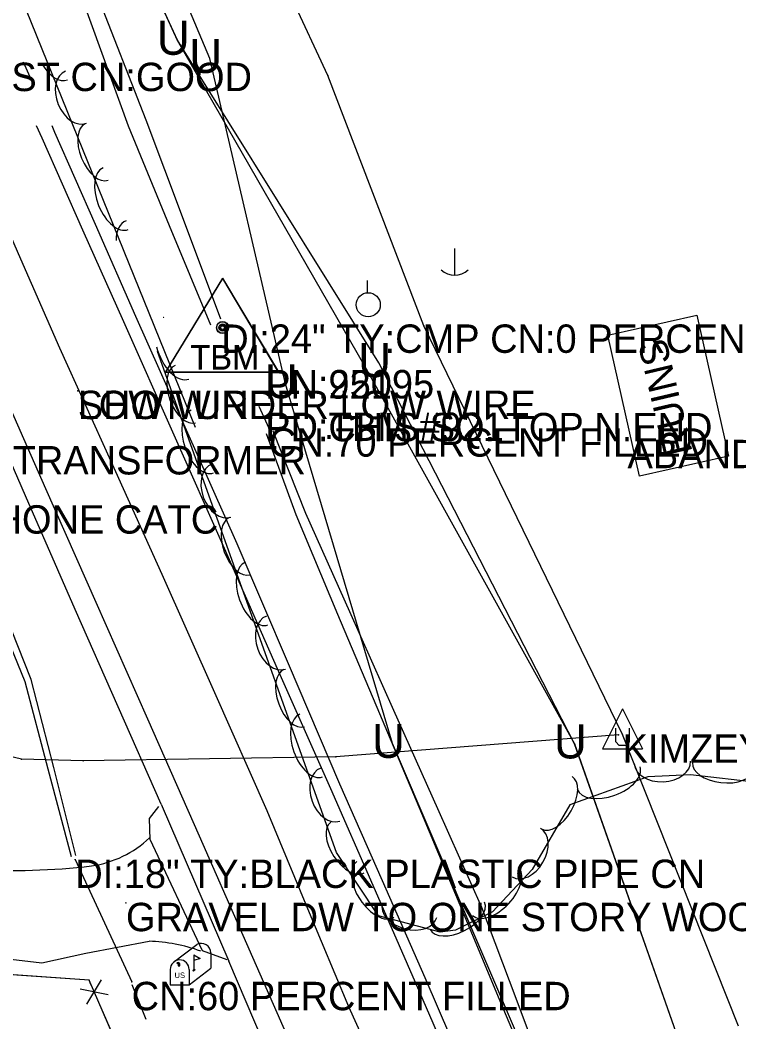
# Model space of a CAD drawing. Extents: x 954793 to 988390, y 1867850 to 1924428.
# Drawn here: x 964856.4 to 964982.9, y 1899937.2 to 1900113.7 of the extents above; entities that cross this region are included whole.
import ezdxf

# ---------------------------------------------------------------- set-up
doc = ezdxf.new("R2010")
doc.units = 0
for name, color, linetype in [('Default', 7, 'Continuous'), ('S_BUILDING', 7, 'Continuous'), ('S_BUILDING_ANNOT', 7, 'Continuous'), ('S_DITCHLINE', 7, 'Continuous'), ('S_DRG_PT_SYM', 7, 'Continuous'), ('S_DRIVEWAY', 7, 'Continuous'), ('S_EDGE_PAVEMENT', 7, 'Continuous'), ('S_ELECTRIC_UTILITIES_ANNOT', 7, 'Continuous'), ('S_FENCE', 7, 'Continuous'), ('S_FENCE_ANNOT', 7, 'Continuous'), ('S_FIBER_OPTIC_CABLE', 7, 'Continuous'), ('S_GRD_PT_SYM', 7, 'Continuous'), ('S_MAILBOX', 7, 'Continuous'), ('S_MISC_TOPO_POINT', 7, 'Continuous'), ('S_MSC_PT_SYM', 7, 'Continuous'), ('S_PAVEMENT_CROWN', 7, 'Continuous'), ('S_PRIMARY_CTL', 7, 'Continuous'), ('S_PRIMARY_CTL_ANNOT', 7, 'Continuous'), ('S_SHOULDER', 7, 'Continuous'), ('S_SIDE_DRAIN', 7, 'Continuous'), ('S_SIDE_DRAIN_ANNOT', 7, 'Continuous'), ('S_SURVEY_TEXT_ANNOT', 7, 'Continuous'), ('S_TREE', 7, 'Continuous'), ('S_UNDERGROUND_CABLE', 7, 'Continuous'), ('S_UNDERGROUND_CABLE_ANNOT', 7, 'Continuous'), ('S_UTILITY_POLE', 7, 'Continuous'), ('S_UTILITY_POLE_ANNOT', 7, 'Continuous'), ('S_UTL_PT_SYM', 7, 'Continuous'), ('S_WATER_UTILITIES', 7, 'Continuous')]:
    doc.layers.add(name, color=color, linetype=linetype)

msp = doc.modelspace()

# ---------------------------------------------------------------- linework, layer by layer
at = {"layer": 'S_BUILDING'}
msp.add_lwpolyline([(964981.09, 1900036.85), (964965.41, 1900033.33), (964959.83, 1900058.17), (964975.51, 1900061.69)], close=True, dxfattribs=at)
at = {"layer": 'S_DITCHLINE'}
for points in [[(964866.24, 1899966.52), (964862.31, 1899982.02), (964858.37, 1899997.52), (964852.6, 1900011.89), (964846.83, 1900026.26), (964841.05, 1900040.63), (964835.28, 1900055), (964829.51, 1900069.37), (964823.74, 1900083.74), (964817.96, 1900098.11), (964812.19, 1900112.48), (964804.39, 1900130.33), (964796.58, 1900148.19), (964788.77, 1900166.04), (964780.97, 1900183.89), (964772.83, 1900203.7), (964764.69, 1900223.52), (964756.24, 1900241.07), (964747.8, 1900258.62), (964739.35, 1900276.17), (964730.91, 1900293.72), (964722.46, 1900311.27), (964714.02, 1900328.82), (964705.58, 1900346.37)], [(964865.42, 1899966.3), (964861.36, 1899981.72), (964857.3, 1899997.14), (964851.43, 1900011.41), (964845.55, 1900025.69), (964839.67, 1900039.96), (964833.8, 1900054.23), (964827.92, 1900068.51), (964822.04, 1900082.78), (964816.17, 1900097.05), (964810.29, 1900111.33), (964802.64, 1900129.29), (964794.99, 1900147.25), (964787.33, 1900165.22), (964779.68, 1900183.18), (964771.42, 1900202.81), (964763.16, 1900222.44), (964754.71, 1900240), (964746.26, 1900257.56), (964737.8, 1900275.11), (964729.35, 1900292.67), (964720.9, 1900310.22), (964712.45, 1900327.78), (964703.99, 1900345.33)], [(964889.96, 1900059.92), (964882.72, 1900077.44), (964875.49, 1900094.96), (964867.42, 1900117.24), (964859.35, 1900139.52), (964851.38, 1900155.25), (964843.41, 1900170.98), (964833.61, 1900189.87), (964823.8, 1900208.76)], [(964891.74, 1900061.01), (964885.15, 1900078.54), (964878.57, 1900096.07), (964869.94, 1900118.19), (964861.32, 1900140.3), (964853.35, 1900156.13), (964845.39, 1900171.97), (964835.16, 1900190.61), (964824.94, 1900209.26)], [(965026.32, 1899755.36), (965019.55, 1899769.53), (965012.77, 1899783.69), (965006, 1899797.85), (964999.22, 1899812.02), (964991.34, 1899825.84), (964983.45, 1899839.67), (964977.86, 1899852.94), (964972.26, 1899866.21), (964966.67, 1899879.48), (964961.07, 1899892.75), (964954.42, 1899908.66), (964947.77, 1899924.57), (964941.11, 1899940.47), (964934.46, 1899956.38), (964927.09, 1899973.92), (964919.72, 1899991.46), (964912.35, 1900008.99), (964904.98, 1900026.53), (964899.8, 1900040.82)], [(965027.15, 1899755.7), (965020.67, 1899769.95), (965014.19, 1899784.21), (965007.71, 1899798.46), (965001.23, 1899812.71), (964993.53, 1899826.7), (964985.84, 1899840.69), (964979.82, 1899853.82), (964973.81, 1899866.96), (964967.79, 1899880.09), (964961.78, 1899893.22), (964955.75, 1899909.26), (964949.73, 1899925.3), (964943.7, 1899941.34), (964937.68, 1899957.38), (964929.93, 1899974.73), (964922.17, 1899992.09), (964914.42, 1900009.44), (964906.67, 1900026.79), (964900.96, 1900041.28)], [(964876.09, 1899943.8), (964878.53, 1899937.68)]]:
    msp.add_lwpolyline(points, dxfattribs=at)
at = {"layer": 'S_DRG_PT_SYM'}
for points in [[(964891.81, 1900060.06), (964891.81, 1900060.11), (964891.81, 1900060.06), (964891.76, 1900060.06), (964891.81, 1900060.06), (964891.81, 1900060.01), (964891.81, 1900060.06), (964891.86, 1900060.06)], [(964900.19, 1900041.78), (964900.19, 1900041.83), (964900.19, 1900041.78), (964900.14, 1900041.78), (964900.19, 1900041.78), (964900.19, 1900041.73), (964900.19, 1900041.78), (964900.24, 1900041.78)], [(964866.12, 1899965.81), (964866.12, 1899965.86), (964866.12, 1899965.81), (964866.07, 1899965.81), (964866.12, 1899965.81), (964866.12, 1899965.76), (964866.12, 1899965.81), (964866.17, 1899965.81)], [(964876.04, 1899944.28), (964876.04, 1899944.33), (964876.04, 1899944.28), (964875.99, 1899944.28), (964876.04, 1899944.28), (964876.04, 1899944.23), (964876.04, 1899944.28), (964876.09, 1899944.28)]]:
    msp.add_lwpolyline(points, dxfattribs=at)
at = {"layer": 'S_DRIVEWAY'}
for points in [[(964892.85, 1899948.18), (964888.52, 1899949.74), (964879.32, 1899969.34), (964879.18, 1899973.04), (964880.8, 1899975.17)], [(964679.19, 1899953.21), (964716.21, 1899960.66), (964734.62, 1899963.59), (964748.15, 1899964.91), (964758.27, 1899965.16), (964768.27, 1899964.88), (964779.33, 1899964.49), (964793.66, 1899961.36), (964813.39, 1899957.07), (964833.74, 1899951.57), (964846.9, 1899948.5), (964853.76, 1899948.41), (964860.21, 1899947.64), (964867.96, 1899949.3), (964879.1, 1899951.43)]]:
    msp.add_lwpolyline(points, dxfattribs=at)
for centre, major_axis, ratio, start_param, end_param in [((964866.16, 1899983.15), (17.98, -5.49), 0.991069, 5.157262, 5.772505), ((964853.32, 1900037.01), (92.2, -4.15), 0.791809, 4.691532, 4.918671), ((964878.06, 1899920.62), (-23.69, 19.85), 0.995889, 5.072808, 5.374142)]:
    msp.add_ellipse(centre, major_axis=major_axis, ratio=ratio, start_param=start_param, end_param=end_param, dxfattribs=at)
at = {"layer": 'S_EDGE_PAVEMENT'}
for points in [[(964903.33, 1899934.92), (964895.65, 1899952.43), (964887.97, 1899969.94), (964878.88, 1899990.53), (964869.8, 1900011.12), (964860.92, 1900031.11), (964852.05, 1900051.11), (964844.64, 1900067.82), (964837.23, 1900084.54), (964828.61, 1900103.69), (964824.23, 1900113.43)], [(964934.93, 1899923.61), (964925.98, 1899944.18), (964918.53, 1899961.22), (964911.07, 1899978.25), (964901.73, 1899999.42), (964892.39, 1900020.59), (964883.52, 1900040.55), (964874.65, 1900060.51), (964867.47, 1900076.69), (964860.28, 1900092.86), (964859.3, 1900095.05)]]:
    msp.add_lwpolyline(points, dxfattribs=at)
at = {"layer": 'S_FENCE'}
for p, q in [((964868.54, 1899944.59), (964836.64, 1899946.8)), ((964868.14, 1899940.36), (964870.75, 1899944.63)), ((964890.98, 1899893.03), (964868.54, 1899944.59)), ((964871.9, 1899942), (964867, 1899942.99))]:
    msp.add_line(p, q, dxfattribs=at)
for points in [[(964868.54, 1899944.59), (964844.34, 1899946.27)], [(964868.88, 1899943.81), (964868.54, 1899944.59)], [(964879.93, 1899918.42), (964870.25, 1899940.66)]]:
    msp.add_lwpolyline(points, dxfattribs=at)
at = {"layer": 'S_FIBER_OPTIC_CABLE'}
for p, q in [((964884.12, 1900110.08), (964861.44, 1900159.52)), ((964917.1, 1900052.74), (964884.12, 1900110.08)), ((964954.04, 1899986.14), (964917.1, 1900052.74)), ((964980.65, 1899910.38), (964954.04, 1899986.14))]:
    msp.add_line(p, q, dxfattribs=at)
at = {"layer": 'S_GRD_PT_SYM'}
msp.add_lwpolyline([(964866.55, 1900048.39), (964866.55, 1900048.44), (964866.55, 1900048.39), (964866.5, 1900048.39), (964866.55, 1900048.39), (964866.55, 1900048.34), (964866.55, 1900048.39), (964866.6, 1900048.39)], dxfattribs=at)
at = {"layer": 'S_MAILBOX'}
for p, q in [((964883.38, 1899947.76), (964887.52, 1899950.87)), ((964887, 1899949.05), (964887, 1899946.33)), ((964889.95, 1899949.39), (964889.95, 1899946.68)), ((964882.83, 1899946.48), (964882.83, 1899943.77)), ((964886.15, 1899943.77), (964889.95, 1899946.68)), ((964886.15, 1899946.48), (964886.15, 1899943.77)), ((964882.83, 1899943.77), (964886.15, 1899943.77))]:
    msp.add_line(p, q, dxfattribs=at)
for points in [[(964887, 1899949.05), (964888.11, 1899948.38), (964887, 1899948.04)], [(964884.01, 1899947.6), (964884.23, 1899947.46), (964884.23, 1899947.07), (964884.54, 1899947.07), (964884.54, 1899947.43), (964884.35, 1899947.68), (964884.01, 1899947.63)]]:
    msp.add_lwpolyline(points, dxfattribs=at)
for centre, end in [((964888.29, 1899949.39), 117.5718), ((964884.49, 1899946.48), 180)]:
    msp.add_arc(centre, 1.66, 0, end, dxfattribs=at)
msp.add_ellipse((964887, 1899946.33), major_axis=(0.145, 0.132), ratio=0.564646, dxfattribs=at)
at = {"layer": 'S_MSC_PT_SYM'}
for points in [[(964963.32, 1900039.75), (964963.32, 1900039.8), (964963.32, 1900039.75), (964963.27, 1900039.75), (964963.32, 1900039.75), (964963.32, 1900039.7), (964963.32, 1900039.75), (964963.37, 1900039.75)], [(964875.04, 1899958.2), (964875.04, 1899958.25), (964875.04, 1899958.2), (964874.99, 1899958.2), (964875.04, 1899958.2), (964875.04, 1899958.15), (964875.04, 1899958.2), (964875.09, 1899958.2)], [(964868.54, 1899944.59), (964868.54, 1899944.64), (964868.54, 1899944.59), (964868.49, 1899944.59), (964868.54, 1899944.59), (964868.54, 1899944.54), (964868.54, 1899944.59), (964868.59, 1899944.59)]]:
    msp.add_lwpolyline(points, dxfattribs=at)
at = {"layer": 'S_PAVEMENT_CROWN'}
msp.add_lwpolyline([(964923.25, 1899920.03), (964914.24, 1899939.9), (964907.06, 1899957.13), (964899.87, 1899974.37), (964890.65, 1899995.2), (964881.42, 1900016.03), (964872.41, 1900035.94), (964863.4, 1900055.86), (964856.11, 1900072.52), (964848.82, 1900089.17), (964839.92, 1900108.5), (964831.01, 1900127.83), (964823.68, 1900144.7), (964816.34, 1900161.57), (964808.19, 1900179.42), (964800.04, 1900197.27), (964793.91, 1900210.97), (964787.78, 1900224.66), (964778.81, 1900244.29), (964769.83, 1900263.92), (964759.86, 1900285.65), (964751.77, 1900302.66), (964743.68, 1900319.67), (964734.84, 1900336.51)], dxfattribs=at)
at = {"layer": 'S_PRIMARY_CTL'}
for p, q in [((964892.02, 1900068.18), (964881.98, 1900051.67)), ((964892.05, 1900068.24), (964882.02, 1900051.73)), ((964892.02, 1900068.18), (964901.84, 1900051.67)), ((964892.05, 1900068.24), (964901.87, 1900051.73)), ((964881.98, 1900051.67), (964901.84, 1900051.67)), ((964882.02, 1900051.73), (964901.87, 1900051.73))]:
    msp.add_line(p, q, dxfattribs=at)
for centre, radius in [((964892.02, 1900059.48), 1.04), ((964892.05, 1900059.54), 1.04), ((964892.02, 1900059.48), 0.609), ((964892.05, 1900059.54), 0.609), ((964892.02, 1900059.48), 0.344), ((964892.05, 1900059.54), 0.344)]:
    msp.add_circle(centre, radius, dxfattribs=at)
at = {"layer": 'S_SHOULDER'}
msp.add_line((964881.22, 1899975.59), (964893.17, 1899947.92), dxfattribs=at)
for points in [[(964881.22, 1899975.59), (964873.67, 1899992.73), (964866.12, 1900009.87), (964857.36, 1900029.9), (964848.59, 1900049.92), (964841.27, 1900066.53), (964833.95, 1900083.14), (964825.43, 1900102.28), (964821.95, 1900110.1)], [(964858.65, 1900102.56), (964857, 1900106.25)], [(965011.03, 1899754.16), (965002.84, 1899772.86), (964994.65, 1899791.56), (964987.01, 1899809.04), (964979.37, 1899826.51), (964970.32, 1899847.22), (964961.26, 1899867.93), (964953.37, 1899885.83), (964945.48, 1899903.72), (964936.59, 1899924.37), (964927.7, 1899945.01), (964920.2, 1899962.04), (964912.7, 1899979.08), (964903.65, 1900000.26), (964894.61, 1900021.44), (964885.7, 1900041.46), (964876.79, 1900061.49), (964869.66, 1900077.69), (964862.53, 1900093.89), (964862.02, 1900095.03)], [(964966.69, 1899779.16), (964958.74, 1899797.38), (964950.8, 1899815.6), (964941.97, 1899836.1), (964933.15, 1899856.6), (964925.46, 1899874.35), (964917.77, 1899892.09), (964908.5, 1899912.84), (964899.24, 1899933.58), (964893.17, 1899947.92)]]:
    msp.add_lwpolyline(points, dxfattribs=at)
at = {"layer": 'S_SIDE_DRAIN'}
for p, q in [((964898.42, 1900045.65), (964900.19, 1900041.78)), ((964866.12, 1899965.81), (964876.04, 1899944.28))]:
    msp.add_line(p, q, dxfattribs=at)
at = {"layer": 'S_TREE'}
for points in [[(964887.28, 1900041.92), (964842.13, 1900153.2), (964826.45, 1900224.95), (964819.75, 1900256.27)], [(965020.57, 1899926.59), (965029.68, 1899937.54), (965035.41, 1899950.17), (965027.73, 1899961.27), (965012.71, 1899969.5), (964998.61, 1899976.28), (964986.67, 1899979.34), (964974.4, 1899980.76), (964966.88, 1899980.41), (964953.14, 1899975.46), (964946.52, 1899964.06), (964939.56, 1899956.63), (964933.04, 1899953.36), (964930.32, 1899953.04), (964919.48, 1899955.88), (964912.12, 1899967.04), (964880.56, 1900055.29)]]:
    msp.add_lwpolyline(points, dxfattribs=at)
for centre, major_axis, ratio, start_param, end_param in [((964862.52, 1900108.58), (2.21, -5.44), 0.55008, 4.979398, 6.283185), ((964866.25, 1900100.1), (1.86, -4.59), 0.685311, 3.141593, 6.283185), ((964869.88, 1900090.45), (2.01, -4.95), 0.540699, 3.141593, 6.283185), ((964873.21, 1900082.23), (2.21, -5.44), 0.55008, 3.141593, 6.283185), ((964876.94, 1900073.75), (1.86, -4.59), 0.685311, 3.141593, 4.210913), ((964883.9, 1900055.89), (2.21, -5.44), 0.55008, 3.141593, 3.186616), ((964883.9, 1900055.89), (2.21, -5.44), 0.55008, 4.446561, 6.283185), ((964885.49, 1900047.78), (1.8, -5.03), 0.540699, 3.141593, 6.283185), ((964888.48, 1900039.43), (1.98, -5.53), 0.55008, 3.141593, 6.283185), ((964891.84, 1900030.8), (1.67, -4.67), 0.685311, 3.141593, 6.283185), ((964895.07, 1900021.01), (1.8, -5.03), 0.540699, 3.141593, 6.283185), ((964898.05, 1900012.66), (1.98, -5.53), 0.55008, 3.141593, 6.283185), ((964901.42, 1900004.03), (1.67, -4.67), 0.685311, 3.141593, 6.283185), ((964904.64, 1899994.24), (1.8, -5.03), 0.540699, 3.141593, 6.283185), ((964907.63, 1899985.89), (1.98, -5.53), 0.55008, 3.141593, 6.283185), ((964960, 1899980.18), (5.52, 1.99), 0.55008, 3.141593, 6.283185), ((964969.47, 1899982.92), (4.95, 0.23), 0.685311, 3.141593, 6.283185), ((964980.09, 1899982.24), (5.31, -0.62), 0.540699, 3.141593, 6.283185), ((964910.99, 1899977.26), (1.67, -4.67), 0.685311, 3.141593, 6.283185), ((964950.89, 1899975.82), (2.68, 4.62), 0.540699, 3.141593, 6.283185), ((964914.05, 1899967.96), (2.94, -4.46), 0.540699, 3.141593, 6.283185), ((964945.5, 1899967.04), (2.49, 4.29), 0.685311, 3.141593, 6.283185), ((964918.93, 1899960.56), (3.23, -4.9), 0.55008, 3.141593, 6.283185), ((964940.05, 1899960.26), (4.01, 4.28), 0.55008, 3.141593, 6.283185), ((964924.97, 1899956.9), (4.79, -1.26), 0.685311, 3.141593, 6.283185), ((964933.35, 1899955.89), (4.78, 2.4), 0.540699, 3.141593, 6.283185)]:
    msp.add_ellipse(centre, major_axis=major_axis, ratio=ratio, start_param=start_param, end_param=end_param, dxfattribs=at)
at = {"layer": 'S_UNDERGROUND_CABLE'}
for p, q in [((964889.81, 1900106.89), (964866.92, 1900161.28)), ((964884.1, 1900110.11), (964861.44, 1900159.52)), ((964919.53, 1900053.32), (964884.1, 1900110.11)), ((964903.13, 1900049.61), (964889.81, 1900106.89)), ((964954.01, 1899986.18), (964919.53, 1900053.32)), ((964921.98, 1899986.26), (964903.13, 1900049.61)), ((964962.45, 1899992.39), (964958.92, 1899985.3)), ((964962.45, 1899992.39), (964965.94, 1899985.3)), ((964961.25, 1899986.54), (964961.25, 1899988.98)), ((964963.61, 1899988.98), (964963.61, 1899986.54)), ((964956.37, 1899905.9), (964921.98, 1899986.26)), ((964980.65, 1899910.41), (964954.01, 1899986.18)), ((964961.87, 1899985.88), (964961.25, 1899986.54)), ((964963.07, 1899985.88), (964961.87, 1899985.88)), ((964963.61, 1899986.54), (964963.07, 1899985.88)), ((964958.92, 1899985.3), (964965.94, 1899985.3))]:
    msp.add_line(p, q, dxfattribs=at)
at = {"layer": 'S_UTILITY_POLE'}
for p, q in [((964932.84, 1900073.43), (964932.84, 1900068.7)), ((964917.55, 1900065.68), (964917.55, 1900067.78))]:
    msp.add_line(p, q, dxfattribs=at)
msp.add_circle((964917.68, 1900063.53), 2.13, dxfattribs=at)
msp.add_arc((964932.9, 1900072.13), 3.41, 226.3972, 313.6028, dxfattribs=at)
at = {"layer": 'S_UTL_PT_SYM'}
for points in [[(964884.12, 1900110.08), (964884.12, 1900110.13), (964884.12, 1900110.08), (964884.07, 1900110.08), (964884.12, 1900110.08), (964884.12, 1900110.03), (964884.12, 1900110.08), (964884.17, 1900110.08)], [(964910.57, 1900103.92), (964910.57, 1900103.97), (964910.57, 1900103.92), (964910.52, 1900103.92), (964910.57, 1900103.92), (964910.57, 1900103.87), (964910.57, 1900103.92), (964910.62, 1900103.92)], [(964927.49, 1900059.8), (964927.49, 1900059.85), (964927.49, 1900059.8), (964927.44, 1900059.8), (964927.49, 1900059.8), (964927.49, 1900059.75), (964927.49, 1900059.8), (964927.54, 1900059.8)], [(964917.1, 1900052.74), (964917.1, 1900052.79), (964917.1, 1900052.74), (964917.05, 1900052.74), (964917.1, 1900052.74), (964917.1, 1900052.69), (964917.1, 1900052.74), (964917.15, 1900052.74)], [(964866.55, 1900048.39), (964866.55, 1900048.44), (964866.55, 1900048.39), (964866.5, 1900048.39), (964866.55, 1900048.39), (964866.55, 1900048.34), (964866.55, 1900048.39), (964866.6, 1900048.39)], [(964961.74, 1899987.77), (964961.74, 1899987.82), (964961.74, 1899987.77), (964961.69, 1899987.77), (964961.74, 1899987.77), (964961.74, 1899987.72), (964961.74, 1899987.77), (964961.79, 1899987.77)], [(964962.46, 1899987.82), (964962.46, 1899987.87), (964962.46, 1899987.82), (964962.41, 1899987.82), (964962.46, 1899987.82), (964962.46, 1899987.77), (964962.46, 1899987.82), (964962.51, 1899987.82)], [(964954.04, 1899986.14), (964954.04, 1899986.19), (964954.04, 1899986.14), (964953.99, 1899986.14), (964954.04, 1899986.14), (964954.04, 1899986.09), (964954.04, 1899986.14), (964954.09, 1899986.14)], [(964911.97, 1899983.88), (964911.97, 1899983.93), (964911.97, 1899983.88), (964911.92, 1899983.88), (964911.97, 1899983.88), (964911.97, 1899983.83), (964911.97, 1899983.88), (964912.02, 1899983.88)], [(964856.65, 1899983.51), (964856.65, 1899983.56), (964856.65, 1899983.51), (964856.6, 1899983.51), (964856.65, 1899983.51), (964856.65, 1899983.46), (964856.65, 1899983.51), (964856.7, 1899983.51)], [(964867.51, 1899983.23), (964867.51, 1899983.28), (964867.51, 1899983.23), (964867.46, 1899983.23), (964867.51, 1899983.23), (964867.51, 1899983.18), (964867.51, 1899983.23), (964867.56, 1899983.23)]]:
    msp.add_lwpolyline(points, dxfattribs=at)
at = {"layer": 'S_WATER_UTILITIES'}
for p, q in [((964910.57, 1900103.92), (964881.64, 1900165.87)), ((964927.49, 1900059.8), (964910.57, 1900103.92)), ((964962.46, 1899987.82), (964927.49, 1900059.8)), ((964961.74, 1899987.77), (964911.97, 1899983.88)), ((964982.87, 1899936.46), (964962.46, 1899987.82)), ((964856.65, 1899983.51), (964844.55, 1899986.36)), ((964911.97, 1899983.88), (964867.51, 1899983.23)), ((964867.51, 1899983.23), (964856.65, 1899983.51))]:
    msp.add_line(p, q, dxfattribs=at)

# ---------------------------------------------------------------- texts
at = {"layer": 'Default'}
for p in [(964880.47, 1900107.56), (964886.18, 1900104.35), (964915.9, 1900050.77), (964899.5, 1900047.06), (964918.35, 1899983.72), (964950.38, 1899983.63)]:
    msp.add_text('U', height=6, rotation=360, dxfattribs=at).set_placement(p)
at = {"layer": 'S_BUILDING_ANNOT'}
msp.add_text('RUINS', height=5, rotation=103.2891, dxfattribs=at).set_placement((964974.79, 1900037.6))
at = {"layer": 'S_ELECTRIC_UTILITIES_ANNOT'}
msp.add_text('LOW WIRE', height=5, dxfattribs=at).set_placement((964866.55, 1900043.39))
at = {"layer": 'S_FENCE_ANNOT'}
msp.add_text('5 BARB METAL POST CN:GOOD', height=5, dxfattribs=at).set_placement((964795.42, 1900101.16))
at = {"layer": 'S_MAILBOX'}
msp.add_text('US', height=0.96, rotation=360, dxfattribs=at).set_placement((964883.59, 1899944.96))
at = {"layer": 'S_MISC_TOPO_POINT'}
msp.add_text('SHOT UNDER LOW WIRE', height=5, dxfattribs=at).set_placement((964866.55, 1900043.39))
at = {"layer": 'S_PRIMARY_CTL'}
for p in [(964886.36, 1900052.09), (964886.4, 1900052.15)]:
    msp.add_text('TBM', height=4.287, rotation=360, dxfattribs=at).set_placement(p)
at = {"layer": 'S_PRIMARY_CTL_ANNOT'}
for s, p in [('PN:921', (964899.52, 1900046.98)), ('PN:25095', (964899.55, 1900047.04)), ('PD:CHIS SQ. TOP N.END', (964899.52, 1900039.48)), ('PD:TBM #921', (964899.55, 1900039.54))]:
    msp.add_text(s, height=5, dxfattribs=at).set_placement(p)
at = {"layer": 'S_SIDE_DRAIN_ANNOT'}
for s, p in [('DI:24" TY:CMP CN:0 PERCENT FILL', (964891.81, 1900055.06)), ('CN:70 PERCENT FILLED', (964900.19, 1900036.78)), ('DI:18" TY:BLACK PLASTIC PIPE CN', (964866.12, 1899960.81)), ('CN:60 PERCENT FILLED', (964876.04, 1899939.28))]:
    msp.add_text(s, height=5, dxfattribs=at).set_placement(p)
at = {"layer": 'S_SURVEY_TEXT_ANNOT'}
for s, p in [('ABANDONED HOME CN:VERY POOR', (964963.32, 1900034.75)), ('GRAVEL DW TO ONE STORY WOOD FRAME', (964875.04, 1899953.2))]:
    msp.add_text(s, height=5, dxfattribs=at).set_placement(p)
at = {"layer": 'S_UNDERGROUND_CABLE_ANNOT'}
msp.add_text('TELEPHONE CATC', height=5, dxfattribs=at).set_placement((964830.72, 1900023.22))
at = {"layer": 'S_UTILITY_POLE_ANNOT'}
for s, p in [('WITH TRANSFORMER', (964836.16, 1900033.64)), ('KIMZEY WATER', (964962.45, 1899982.86))]:
    msp.add_text(s, height=5, dxfattribs=at).set_placement(p)

doc.saveas('drawing.dxf')
